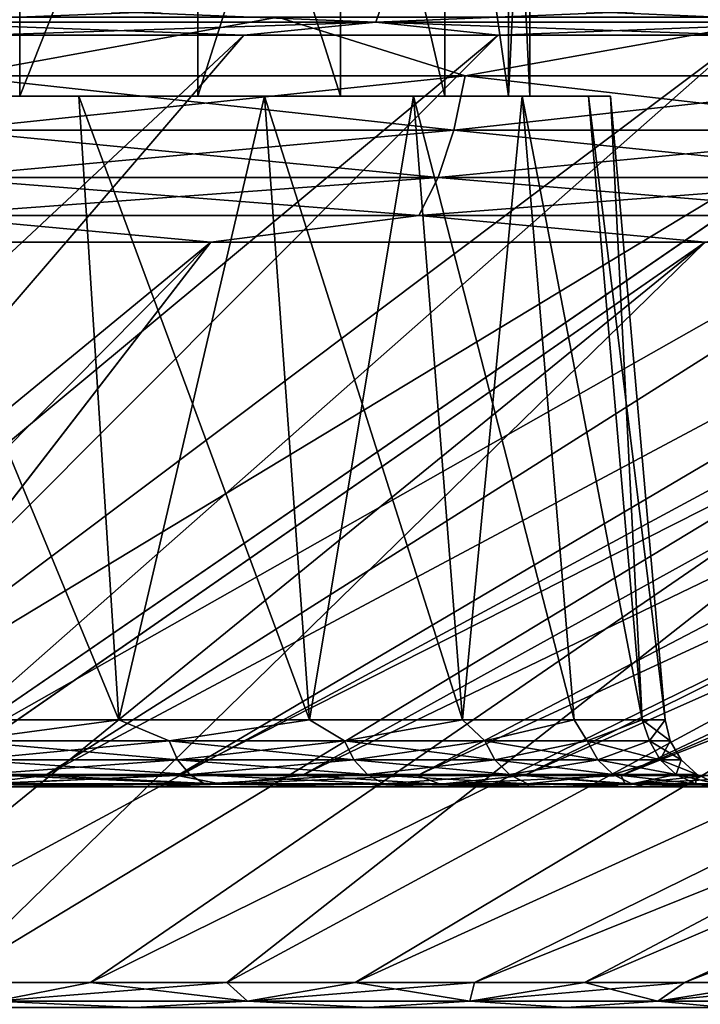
# Model space of a CAD drawing. Header units: metres. Extents: x -109 to 109, y -63 to 140.
# Tile 343 of 480: x -66.97 to -62.34, y 129.32 to 136.02. Entities that reach past the tile are written whole.
import ezdxf

# ---------------------------------------------------------------- set-up
doc = ezdxf.new("R2010")
doc.units = ezdxf.units.M
doc.layers.add('solid_502308_SW0001', color=7, linetype='CONTINUOUS')

msp = doc.modelspace()

# ---------------------------------------------------------------- linework, layer by layer
at = {"layer": 'solid_502308_SW0001'}
for points in [[(-66.970421, 138.558502, 8.842345), (-68.394722, 135.5, 10.163874), (-66.970291, 135.5, 8.842209)], [(-66.970421, 138.558502, -8.842347), (-66.970291, 135.5, -8.842209), (-68.394722, 135.5, -10.163874)], [(-65.758926, 138.558502, 7.323203), (-66.970421, 138.558502, 8.842345), (-66.970291, 135.5, 8.842209)], [(-66.970421, 138.558502, -8.842347), (-65.758926, 138.558502, -7.323204), (-66.970291, 135.5, -8.842209)], [(-65.758926, 138.558502, 7.323203), (-66.970291, 135.5, 8.842209), (-65.758835, 135.5, 7.323061)], [(-65.758926, 138.558502, -7.323204), (-65.758835, 135.5, -7.323061), (-66.970291, 135.5, -8.842209)], [(-65.758926, 138.558502, 7.323203), (-65.758835, 135.5, 7.323061), (-64.787399, 135.5, 5.640444)], [(-64.787369, 138.558502, 5.640415), (-65.758926, 138.558502, 7.323203), (-64.787399, 135.5, 5.640444)], [(-65.758926, 138.558502, -7.323204), (-64.787369, 138.558502, -5.640417), (-65.758835, 135.5, -7.323061)], [(-64.787369, 138.558502, -5.640417), (-64.787399, 135.5, -5.640444), (-65.758835, 135.5, -7.323061)], [(-64.787369, 138.558502, 5.640415), (-64.787399, 135.5, 5.640444), (-64.077583, 135.5, 3.831879)], [(-64.787369, 138.558502, -5.640417), (-64.077583, 135.5, -3.831879), (-64.787399, 135.5, -5.640444)], [(-64.077499, 138.558502, 3.831641), (-64.787369, 138.558502, 5.640415), (-64.077583, 135.5, 3.831879)], [(-64.787369, 138.558502, -5.640417), (-64.077499, 138.558502, -3.831643), (-64.077583, 135.5, -3.831879)], [(-64.077499, 138.558502, 3.831641), (-64.077583, 135.5, 3.831879), (-63.645222, 135.5, 1.937664)], [(-64.077499, 138.558502, -3.831643), (-63.645222, 135.5, -1.937664), (-64.077583, 135.5, -3.831879)], [(-63.645172, 138.558502, 1.937377), (-64.077499, 138.558502, 3.831641), (-63.645222, 135.5, 1.937664)], [(-64.077499, 138.558502, -3.831643), (-63.645172, 138.558502, -1.937378), (-63.645222, 135.5, -1.937664)], [(-63.645172, 138.558502, 1.937377), (-63.645222, 135.5, 1.937664), (-63.5, 135.5)], [(-63.645222, 135.5, -1.937664), (-63.5, 138.558502), (-63.5, 135.5)], [(-63.645172, 138.558502, -1.937378), (-63.5, 138.558502), (-63.645222, 135.5, -1.937664)], [(-63.5, 138.558502), (-63.645172, 138.558502, 1.937377), (-63.5, 135.5)], [(-67.844429, 136.001434, -28.911617), (-64.546524, 136.001434, -27.711277), (-67.812393, 136.134613, -29.018631)], [(-67.844429, 136.001434, 28.911617), (-67.812393, 136.134613, 29.018631), (-64.502281, 136.134613, 27.813847)], [(-64.546524, 136.001434, 27.711277), (-67.844429, 136.001434, 28.911617), (-64.502281, 136.134613, 27.813847)], [(-64.546524, 136.001434, -27.711277), (-64.502281, 136.134613, -27.813847), (-67.812393, 136.134613, -29.018631)], [(-64.546524, 136.001434, -27.711277), (-61.410263, 136.001434, -26.136189), (-64.502281, 136.134613, -27.813847)], [(-64.546524, 136.001434, 27.711277), (-64.502281, 136.134613, 27.813847), (-61.354412, 136.134613, 26.232929)], [(-61.410263, 136.001434, 26.136189), (-64.546524, 136.001434, 27.711277), (-61.354412, 136.134613, 26.232929)], [(-61.410263, 136.001434, -26.136189), (-61.354412, 136.134613, -26.232929), (-64.502281, 136.134613, -27.813847)], [(-67.404633, 135.636414, 30.38064), (-65.213737, 136.037155, 29.759409), (-68.883133, 136.037155, 30.902838)], [(-67.404633, 135.636414, -30.38064), (-68.883133, 136.037155, -30.90284), (-65.213737, 136.037155, -29.759409)], [(-63.939156, 135.636414, 29.11931), (-65.213737, 136.037155, 29.759409), (-67.404633, 135.636414, 30.38064)], [(-67.404633, 135.636414, -30.38064), (-65.213737, 136.037155, -29.759409), (-63.939156, 135.636414, -29.11931)], [(-63.939156, 135.636414, 29.11931), (-61.708935, 136.037155, 28.182024), (-65.213737, 136.037155, 29.759409)], [(-63.939156, 135.636414, -29.11931), (-65.213737, 136.037155, -29.759409), (-61.708935, 136.037155, -28.182024)], [(-60.643543, 135.636414, 27.464191), (-61.708935, 136.037155, 28.182024), (-63.939156, 135.636414, 29.11931)], [(-63.939156, 135.636414, -29.11931), (-61.708935, 136.037155, -28.182024), (-60.643543, 135.636414, -27.464191)], [(-64.546524, 136.001434, 27.711277), (-67.220512, 135.914612, 28.559362), (-67.844429, 136.001434, 28.911617)], [(-67.844429, 136.001434, -28.911617), (-67.220505, 135.914612, -28.559361), (-65.445549, 135.914612, -27.920338)], [(-67.844429, 136.001434, -28.911617), (-65.445549, 135.914612, -27.920338), (-64.546524, 136.001434, -27.711277)], [(-64.546524, 136.001434, 27.711277), (-65.445564, 135.914612, 27.920343), (-67.220512, 135.914612, 28.559362)], [(-64.546524, 136.001434, 27.711277), (-63.714249, 135.914612, 27.171137), (-65.445564, 135.914612, 27.920343)], [(-64.546524, 136.001434, -27.711277), (-65.445549, 135.914612, -27.920338), (-63.714222, 135.914612, -27.171125)], [(-61.410263, 136.001434, 26.136189), (-63.714249, 135.914612, 27.171137), (-64.546524, 136.001434, 27.711277)], [(-64.546524, 136.001434, -27.711277), (-63.714222, 135.914612, -27.171125), (-62.03336, 135.914612, -26.31468)], [(-64.546524, 136.001434, -27.711277), (-62.03336, 135.914612, -26.31468), (-61.410263, 136.001434, -26.136189)], [(-61.410263, 136.001434, 26.136189), (-62.03339, 135.914612, 26.314697), (-63.714249, 135.914612, 27.171137)], [(-65.445564, 135.914612, 27.920343), (-69.773521, 130.878403, 14.728964), (-70.841408, 130.878403, 15.171298)], [(-67.220512, 135.914612, 28.559362), (-65.445564, 135.914612, 27.920343), (-70.841408, 130.878403, 15.171298)], [(-65.445549, 135.914612, -27.920338), (-70.841408, 130.878403, -15.171298), (-69.773521, 130.878403, -14.728964)], [(-65.445549, 135.914612, -27.920338), (-67.220505, 135.914612, -28.559361), (-70.841408, 130.878403, -15.171298)], [(-63.714249, 135.914612, 27.171137), (-68.739899, 130.878403, 14.211572), (-69.773521, 130.878403, 14.728964)], [(-65.445564, 135.914612, 27.920343), (-63.714249, 135.914612, 27.171137), (-69.773521, 130.878403, 14.728964)], [(-63.714222, 135.914612, -27.171125), (-69.773521, 130.878403, -14.728964), (-68.739899, 130.878403, -14.211572)], [(-63.714222, 135.914612, -27.171125), (-65.445549, 135.914612, -27.920338), (-69.773521, 130.878403, -14.728964)], [(-60.409622, 135.914612, 25.354406), (-67.745819, 130.878403, 13.621757), (-68.739899, 130.878403, 14.211572)], [(-62.03339, 135.914612, 26.314697), (-60.409622, 135.914612, 25.354406), (-68.739899, 130.878403, 14.211572)], [(-63.714249, 135.914612, 27.171137), (-62.03339, 135.914612, 26.314697), (-68.739899, 130.878403, 14.211572)], [(-62.03336, 135.914612, -26.31468), (-68.739899, 130.878403, -14.211572), (-67.745819, 130.878403, -13.621757)], [(-62.03336, 135.914612, -26.31468), (-63.714222, 135.914612, -27.171125), (-68.739899, 130.878403, -14.211572)], [(-58.849354, 135.914612, 24.29405), (-66.796349, 130.878403, 12.962526), (-67.745819, 130.878403, 13.621757)], [(-60.409622, 135.914612, 25.354406), (-58.849354, 135.914612, 24.29405), (-67.745819, 130.878403, 13.621757)], [(-58.849342, 135.914612, -24.294041), (-67.745819, 130.878403, -13.621757), (-66.796349, 130.878403, -12.962525)], [(-60.409599, 135.914612, -25.354391), (-62.03336, 135.914612, -26.31468), (-67.745819, 130.878403, -13.621757)], [(-58.849342, 135.914612, -24.294041), (-60.409599, 135.914612, -25.354391), (-67.745819, 130.878403, -13.621757)], [(-57.358746, 135.914612, 23.137815), (-65.896332, 130.878403, 12.237243), (-66.796349, 130.878403, 12.962526)], [(-58.849354, 135.914612, 24.29405), (-57.358746, 135.914612, 23.137815), (-66.796349, 130.878403, 12.962526)], [(-57.358742, 135.914612, -23.137812), (-66.796349, 130.878403, -12.962525), (-65.896332, 130.878403, -12.237242)], [(-57.358742, 135.914612, -23.137812), (-58.849342, 135.914612, -24.294041), (-66.796349, 130.878403, -12.962525)], [(-55.943687, 135.914612, 21.890274), (-65.050354, 130.878403, 11.449605), (-65.896332, 130.878403, 12.237243)], [(-57.358746, 135.914612, 23.137815), (-55.943687, 135.914612, 21.890274), (-65.896332, 130.878403, 12.237243)], [(-55.94368, 135.914612, -21.890266), (-65.896332, 130.878403, -12.237242), (-65.050346, 130.878403, -11.449605)], [(-55.94368, 135.914612, -21.890266), (-57.358742, 135.914612, -23.137812), (-65.896332, 130.878403, -12.237242)], [(-54.609756, 135.914612, 20.556345), (-64.262718, 130.878403, 10.603626), (-65.050354, 130.878403, 11.449605)], [(-55.943687, 135.914612, 21.890274), (-54.609756, 135.914612, 20.556345), (-65.050354, 130.878403, 11.449605)], [(-54.609737, 135.914612, -20.556324), (-65.050346, 130.878403, -11.449605), (-64.262718, 130.878403, -10.603625)], [(-54.609737, 135.914612, -20.556324), (-55.94368, 135.914612, -21.890266), (-65.050346, 130.878403, -11.449605)], [(-53.362206, 135.914612, 19.141279), (-63.537445, 130.878403, 9.703612), (-64.262718, 130.878403, 10.603626)], [(-54.609756, 135.914612, 20.556345), (-53.362206, 135.914612, 19.141279), (-64.262718, 130.878403, 10.603626)], [(-53.362186, 135.914612, -19.141256), (-64.262718, 130.878403, -10.603625), (-63.537445, 130.878403, -9.703612)], [(-53.362186, 135.914612, -19.141256), (-54.609737, 135.914612, -20.556324), (-64.262718, 130.878403, -10.603625)], [(-52.205959, 135.914612, 17.650658), (-62.878223, 130.878403, 8.754151), (-63.537445, 130.878403, 9.703612)], [(-53.362206, 135.914612, 19.141279), (-52.205959, 135.914612, 17.650658), (-63.537445, 130.878403, 9.703612)], [(-52.205952, 135.914612, -17.650644), (-63.537445, 130.878403, -9.703612), (-62.878223, 130.878403, -8.75415)], [(-52.205952, 135.914612, -17.650644), (-53.362186, 135.914612, -19.141256), (-63.537445, 130.878403, -9.703612)], [(-50.185291, 135.914612, 14.466588), (-62.288418, 130.878403, 7.760083), (-62.878223, 130.878403, 8.754151)], [(-51.145592, 135.914612, 16.090372), (-50.185291, 135.914612, 14.466588), (-62.878223, 130.878403, 8.754151)], [(-52.205959, 135.914612, 17.650658), (-51.145592, 135.914612, 16.090372), (-62.878223, 130.878403, 8.754151)], [(-51.145592, 135.914612, -16.090376), (-62.878223, 130.878403, -8.75415), (-62.288418, 130.878403, -7.760082)], [(-51.145592, 135.914612, -16.090376), (-52.205952, 135.914612, -17.650644), (-62.878223, 130.878403, -8.75415)], [(-63.939156, 135.636414, -29.11931), (-64.016907, 135.266769, -28.93907), (-67.46093, 135.266769, -30.192593)], [(-67.404633, 135.636414, -30.38064), (-63.939156, 135.636414, -29.11931), (-67.46093, 135.266769, -30.192593)], [(-67.404633, 135.636414, 30.38064), (-67.46093, 135.266769, 30.192593), (-64.016907, 135.266769, 28.93907)], [(-63.939156, 135.636414, 29.11931), (-67.404633, 135.636414, 30.38064), (-64.016907, 135.266769, 28.93907)], [(-60.643543, 135.636414, -27.464191), (-60.741688, 135.266769, -27.294195), (-64.016907, 135.266769, -28.93907)], [(-63.939156, 135.636414, -29.11931), (-60.643543, 135.636414, -27.464191), (-64.016907, 135.266769, -28.93907)], [(-63.939156, 135.636414, 29.11931), (-64.016907, 135.266769, 28.93907), (-60.741688, 135.266769, 27.294195)], [(-60.643543, 135.636414, 27.464191), (-63.939156, 135.636414, 29.11931), (-60.741688, 135.266769, 27.294195)], [(-66.567055, 135.5, 9.21622), (-66.970291, 135.5, 8.842209), (-68.394722, 135.5, 10.163874)], [(-68.051529, 135.5, 10.59366), (-66.567055, 135.5, 9.21622), (-68.394722, 135.5, 10.163874)], [(-66.567055, 135.5, -9.21622), (-68.394722, 135.5, -10.163874), (-66.970291, 135.5, -8.842209)], [(-66.567055, 135.5, -9.21622), (-68.051529, 135.5, -10.59366), (-68.394722, 135.5, -10.163874)], [(-66.294991, 131.256424, -9.468864), (-68.051529, 135.5, -10.59366), (-66.567055, 135.5, -9.21622)], [(-66.294991, 131.256424, -9.468864), (-67.820236, 131.256424, -10.884083), (-68.051529, 135.5, -10.59366)], [(-66.294991, 131.256424, 9.468863), (-66.567055, 135.5, 9.21622), (-68.051529, 135.5, 10.59366)], [(-67.820229, 131.256424, 10.884083), (-66.294991, 131.256424, 9.468863), (-68.051529, 135.5, 10.59366)], [(-65.304489, 135.5, 7.632999), (-65.758835, 135.5, 7.323061), (-66.970291, 135.5, 8.842209)], [(-66.567055, 135.5, 9.21622), (-65.304489, 135.5, 7.632999), (-66.970291, 135.5, 8.842209)], [(-65.304489, 135.5, -7.632999), (-66.970291, 135.5, -8.842209), (-65.758835, 135.5, -7.323061)], [(-65.304489, 135.5, -7.632999), (-66.567055, 135.5, -9.21622), (-66.970291, 135.5, -8.842209)], [(-66.294991, 131.256424, -9.468864), (-66.567055, 135.5, -9.21622), (-65.304489, 135.5, -7.632999)], [(-64.997711, 131.256424, 7.842127), (-65.304489, 135.5, 7.632999), (-66.567055, 135.5, 9.21622)], [(-66.294991, 131.256424, 9.468863), (-64.997711, 131.256424, 7.842127), (-66.567055, 135.5, 9.21622)], [(-64.997711, 131.256424, -7.842127), (-66.294991, 131.256424, -9.468864), (-65.304489, 135.5, -7.632999)], [(-64.291901, 135.5, 5.879173), (-64.787399, 135.5, 5.640444), (-65.758835, 135.5, 7.323061)], [(-65.304489, 135.5, 7.632999), (-64.291901, 135.5, 5.879173), (-65.758835, 135.5, 7.323061)], [(-64.291901, 135.5, -5.879173), (-65.758835, 135.5, -7.323061), (-64.787399, 135.5, -5.640444)], [(-64.291901, 135.5, -5.879173), (-65.304489, 135.5, -7.632999), (-65.758835, 135.5, -7.323061)], [(-64.997711, 131.256424, -7.842127), (-65.304489, 135.5, -7.632999), (-64.291901, 135.5, -5.879173)], [(-63.957375, 131.256424, 6.04021), (-64.291901, 135.5, 5.879173), (-65.304489, 135.5, 7.632999)], [(-64.997711, 131.256424, 7.842127), (-63.957375, 131.256424, 6.04021), (-65.304489, 135.5, 7.632999)], [(-63.957375, 131.256424, -6.04021), (-64.997711, 131.256424, -7.842127), (-64.291901, 135.5, -5.879173)], [(-63.551991, 135.5, 3.993937), (-64.077583, 135.5, 3.831879), (-64.787399, 135.5, 5.640444)], [(-64.291901, 135.5, 5.879173), (-63.551991, 135.5, 3.993937), (-64.787399, 135.5, 5.640444)], [(-63.551991, 135.5, -3.993937), (-64.787399, 135.5, -5.640444), (-64.077583, 135.5, -3.831879)], [(-63.551991, 135.5, -3.993937), (-64.291901, 135.5, -5.879173), (-64.787399, 135.5, -5.640444)], [(-63.957375, 131.256424, -6.04021), (-64.291901, 135.5, -5.879173), (-63.551991, 135.5, -3.993937)], [(-63.197216, 131.256424, 4.103364), (-63.551991, 135.5, 3.993937), (-64.291901, 135.5, 5.879173)], [(-63.957375, 131.256424, 6.04021), (-63.197216, 131.256424, 4.103364), (-64.291901, 135.5, 5.879173)], [(-63.101337, 135.5, 2.019494), (-63.645222, 135.5, 1.937664), (-64.077583, 135.5, 3.831879)], [(-63.551991, 135.5, 3.993937), (-63.101337, 135.5, 2.019494), (-64.077583, 135.5, 3.831879)], [(-63.101337, 135.5, -2.019494), (-64.077583, 135.5, -3.831879), (-63.645222, 135.5, -1.937664)], [(-63.101337, 135.5, -2.019494), (-63.551991, 135.5, -3.993937), (-64.077583, 135.5, -3.831879)], [(-63.197216, 131.256424, -4.103364), (-63.957375, 131.256424, -6.04021), (-63.551991, 135.5, -3.993937)], [(-62.950001, 135.5), (-63.5, 135.5), (-63.645222, 135.5, 1.937664)], [(-63.101337, 135.5, -2.019494), (-63.645222, 135.5, -1.937664), (-63.5, 135.5)], [(-63.101337, 135.5, 2.019494), (-62.950001, 135.5), (-63.645222, 135.5, 1.937664)], [(-62.734222, 131.256424, -2.074856), (-63.551991, 135.5, -3.993937), (-63.101337, 135.5, -2.019494)], [(-62.734222, 131.256424, -2.074856), (-63.197216, 131.256424, -4.103364), (-63.551991, 135.5, -3.993937)], [(-62.734222, 131.256424, 2.074856), (-63.101337, 135.5, 2.019494), (-63.551991, 135.5, 3.993937)], [(-63.197216, 131.256424, 4.103364), (-62.734222, 131.256424, 2.074856), (-63.551991, 135.5, 3.993937)], [(-62.950001, 135.5), (-63.101337, 135.5, -2.019494), (-63.5, 135.5)], [(-62.734222, 131.256424, -2.074856), (-63.101337, 135.5, -2.019494), (-62.950001, 135.5)], [(-62.578735, 131.256424), (-62.950001, 135.5), (-63.101337, 135.5, 2.019494)], [(-62.734222, 131.256424, 2.074856), (-62.578735, 131.256424), (-63.101337, 135.5, 2.019494)], [(-62.734222, 131.256424, -2.074856), (-62.950001, 135.5), (-62.578735, 131.256424)], [(-64.016907, 135.266769, -28.93907), (-64.123421, 134.94606, -28.692137), (-67.538063, 134.94606, -29.934965)], [(-67.46093, 135.266769, -30.192593), (-64.016907, 135.266769, -28.93907), (-67.538063, 134.94606, -29.934965)], [(-67.46093, 135.266769, 30.192593), (-67.538063, 134.94606, 29.934965), (-64.123421, 134.94606, 28.692137)], [(-64.016907, 135.266769, 28.93907), (-67.46093, 135.266769, 30.192593), (-64.123421, 134.94606, 28.692137)], [(-60.741688, 135.266769, -27.294195), (-60.876152, 134.94606, -27.061298), (-64.123421, 134.94606, -28.692137)], [(-64.016907, 135.266769, -28.93907), (-60.741688, 135.266769, -27.294195), (-64.123421, 134.94606, -28.692137)], [(-64.016907, 135.266769, 28.93907), (-64.123421, 134.94606, 28.692137), (-60.876152, 134.94606, 27.061298)], [(-60.741688, 135.266769, 27.294195), (-64.016907, 135.266769, 28.93907), (-60.876152, 134.94606, 27.061298)], [(-64.123421, 134.94606, -28.692137), (-64.254036, 134.688354, -28.389328), (-67.632645, 134.688354, -29.61904)], [(-67.538063, 134.94606, -29.934965), (-64.123421, 134.94606, -28.692137), (-67.632645, 134.688354, -29.61904)], [(-67.538063, 134.94606, 29.934965), (-67.632645, 134.688354, 29.61904), (-64.254036, 134.688354, 28.389328)], [(-64.123421, 134.94606, 28.692137), (-67.538063, 134.94606, 29.934965), (-64.254036, 134.688354, 28.389328)], [(-60.876152, 134.94606, -27.061298), (-61.041042, 134.688354, -26.775702), (-64.254036, 134.688354, -28.389328)], [(-64.123421, 134.94606, -28.692137), (-60.876152, 134.94606, -27.061298), (-64.254036, 134.688354, -28.389328)], [(-64.123421, 134.94606, 28.692137), (-64.254036, 134.688354, 28.389328), (-61.041042, 134.688354, 26.775702)], [(-60.876152, 134.94606, 27.061298), (-64.123421, 134.94606, 28.692137), (-61.041042, 134.688354, 26.775702)], [(-67.632645, 134.688354, -29.61904), (-65.669609, 134.505066, -28.557373), (-69.190796, 134.505066, -29.654619)], [(-67.632645, 134.688354, 29.61904), (-69.190781, 134.505066, 29.654615), (-65.669586, 134.505066, 28.557365)], [(-64.254036, 134.688354, 28.389328), (-67.632645, 134.688354, 29.61904), (-65.669586, 134.505066, 28.557365)], [(-67.632645, 134.688354, -29.61904), (-64.254036, 134.688354, -28.389328), (-65.669609, 134.505066, -28.557373)], [(-64.254036, 134.688354, -28.389328), (-62.306362, 134.505066, -27.043697), (-65.669609, 134.505066, -28.557373)], [(-64.254036, 134.688354, 28.389328), (-65.669586, 134.505066, 28.557365), (-62.306347, 134.505066, 27.04369)], [(-61.041042, 134.688354, 26.775702), (-64.254036, 134.688354, 28.389328), (-62.306347, 134.505066, 27.04369)], [(-64.254036, 134.688354, -28.389328), (-61.041042, 134.688354, -26.775702), (-62.306362, 134.505066, -27.043697)], [(-65.669609, 134.505066, -28.557373), (-70.662125, 129.468857, -15.651983), (-71.793602, 129.468857, -16.028572)], [(-69.190796, 134.505066, -29.654619), (-65.669609, 134.505066, -28.557373), (-71.793602, 129.468857, -16.028572)], [(-65.669609, 134.505066, -28.557373), (-69.560402, 129.468857, -15.195636), (-70.662125, 129.468857, -15.651983)], [(-65.669586, 134.505066, 28.557365), (-70.662117, 129.468857, 15.651979), (-69.560394, 129.468857, 15.195631)], [(-65.669586, 134.505066, 28.557365), (-69.190781, 134.505066, 29.654615), (-70.662117, 129.468857, 15.651979)], [(-62.306362, 134.505066, -27.043697), (-68.494041, 129.468857, -14.661854), (-69.560402, 129.468857, -15.195636)], [(-65.669609, 134.505066, -28.557373), (-62.306362, 134.505066, -27.043697), (-69.560402, 129.468857, -15.195636)], [(-62.306347, 134.505066, 27.04369), (-69.560394, 129.468857, 15.195631), (-68.494034, 129.468857, 14.66185)], [(-62.306347, 134.505066, 27.04369), (-65.669586, 134.505066, 28.557365), (-69.560394, 129.468857, 15.195631)], [(-59.150082, 134.505066, -25.135658), (-67.468475, 129.468857, -14.053359), (-68.494041, 129.468857, -14.661854)], [(-62.306362, 134.505066, -27.043697), (-59.150082, 134.505066, -25.135658), (-68.494041, 129.468857, -14.661854)], [(-62.306347, 134.505066, 27.04369), (-68.494034, 129.468857, 14.66185), (-67.468468, 129.468857, 14.053354)], [(-59.150082, 134.505066, -25.135658), (-66.48893, 129.468857, -13.373252), (-67.468475, 129.468857, -14.053359)], [(-59.150066, 134.505066, 25.135649), (-67.468468, 129.468857, 14.053354), (-66.488922, 129.468857, 13.373246)], [(-59.150066, 134.505066, 25.135649), (-62.306347, 134.505066, 27.04369), (-67.468468, 129.468857, 14.053354)], [(-56.246815, 134.505066, -22.86109), (-65.560402, 129.468857, -12.624998), (-66.48893, 129.468857, -13.373252)], [(-59.150082, 134.505066, -25.135658), (-56.246815, 134.505066, -22.86109), (-66.48893, 129.468857, -13.373252)], [(-59.150066, 134.505066, 25.135649), (-66.488922, 129.468857, 13.373246), (-65.560394, 129.468857, 12.624991)], [(-56.246815, 134.505066, -22.86109), (-64.687622, 129.468857, -11.812411), (-65.560402, 129.468857, -12.624998)], [(-56.246799, 134.505066, 22.861076), (-65.560394, 129.468857, 12.624991), (-64.687614, 129.468857, 11.812405)], [(-56.246799, 134.505066, 22.861076), (-59.150066, 134.505066, 25.135649), (-65.560394, 129.468857, 12.624991)], [(-53.638878, 134.505066, -20.253149), (-63.875034, 129.468857, -10.939633), (-64.687622, 129.468857, -11.812411)], [(-56.246815, 134.505066, -22.86109), (-53.638878, 134.505066, -20.253149), (-64.687622, 129.468857, -11.812411)], [(-53.638866, 134.505066, 20.253138), (-64.687614, 129.468857, 11.812405), (-63.875027, 129.468857, 10.939626)], [(-53.638866, 134.505066, 20.253138), (-56.246799, 134.505066, 22.861076), (-64.687614, 129.468857, 11.812405)], [(-51.364307, 134.505066, -17.349871), (-63.126781, 129.468857, -10.011109), (-63.875034, 129.468857, -10.939633)], [(-53.638878, 134.505066, -20.253149), (-51.364307, 134.505066, -17.349871), (-63.875034, 129.468857, -10.939633)], [(-53.638866, 134.505066, 20.253138), (-63.875027, 129.468857, 10.939626), (-63.126774, 129.468857, 10.011101)], [(-51.364307, 134.505066, -17.349871), (-62.446671, 129.468857, -9.031569), (-63.126781, 129.468857, -10.011109)], [(-51.3643, 134.505066, 17.349855), (-63.126774, 129.468857, 10.011101), (-62.446663, 129.468857, 9.031561)], [(-51.3643, 134.505066, 17.349855), (-53.638866, 134.505066, 20.253138), (-63.126774, 129.468857, 10.011101)], [(-49.45628, 134.505066, -14.193598), (-61.838169, 129.468857, -8.006003), (-62.446671, 129.468857, -9.031569)], [(-51.364307, 134.505066, -17.349871), (-49.45628, 134.505066, -14.193598), (-62.446671, 129.468857, -9.031569)], [(-51.3643, 134.505066, 17.349855), (-62.446663, 129.468857, 9.031561), (-61.838165, 129.468857, 8.005997)], [(-67.360916, 131.112701, -10.547068), (-67.820236, 131.256424, -10.884083), (-66.294991, 131.256424, -9.468864)], [(-67.360916, 131.112701, 10.547068), (-66.294991, 131.256424, 9.468863), (-67.820229, 131.256424, 10.884083)], [(-65.952934, 131.112701, 9.139086), (-66.294991, 131.256424, 9.468863), (-67.360916, 131.112701, 10.547068)], [(-67.360916, 131.112701, -10.547068), (-66.294991, 131.256424, -9.468864), (-65.952934, 131.112701, -9.139086)], [(-65.952934, 131.112701, 9.139086), (-64.997711, 131.256424, 7.842127), (-66.294991, 131.256424, 9.468863)], [(-65.952934, 131.112701, -9.139086), (-66.294991, 131.256424, -9.468864), (-64.997711, 131.256424, -7.842127)], [(-64.759659, 131.112701, 7.545059), (-64.997711, 131.256424, 7.842127), (-65.952934, 131.112701, 9.139086)], [(-65.952934, 131.112701, -9.139086), (-64.997711, 131.256424, -7.842127), (-64.759659, 131.112701, -7.545059)], [(-64.759659, 131.112701, 7.545059), (-63.957375, 131.256424, 6.04021), (-64.997711, 131.256424, 7.842127)], [(-64.759659, 131.112701, -7.545059), (-64.997711, 131.256424, -7.842127), (-63.957375, 131.256424, -6.04021)], [(-63.805386, 131.112701, 5.797437), (-63.957375, 131.256424, 6.04021), (-64.759659, 131.112701, 7.545059)], [(-64.759659, 131.112701, -7.545059), (-63.957375, 131.256424, -6.04021), (-63.805386, 131.112701, -5.797437)], [(-63.805386, 131.112701, 5.797437), (-63.197216, 131.256424, 4.103364), (-63.957375, 131.256424, 6.04021)], [(-63.805386, 131.112701, -5.797437), (-63.957375, 131.256424, -6.04021), (-63.197216, 131.256424, -4.103364)], [(-63.109535, 131.112701, 3.931795), (-63.197216, 131.256424, 4.103364), (-63.805386, 131.112701, 5.797437)], [(-63.805386, 131.112701, -5.797437), (-63.197216, 131.256424, -4.103364), (-63.109535, 131.112701, -3.931795)], [(-63.109535, 131.112701, 3.931795), (-62.734222, 131.256424, 2.074856), (-63.197216, 131.256424, 4.103364)], [(-63.109535, 131.112701, -3.931795), (-63.197216, 131.256424, -4.103364), (-62.734222, 131.256424, -2.074856)], [(-62.686279, 131.112701, 1.986113), (-62.734222, 131.256424, 2.074856), (-63.109535, 131.112701, 3.931795)], [(-63.109535, 131.112701, -3.931795), (-62.734222, 131.256424, -2.074856), (-62.686279, 131.112701, -1.986113)], [(-62.544231, 131.112701), (-62.578735, 131.256424), (-62.734222, 131.256424, 2.074856)], [(-62.686279, 131.112701, -1.986113), (-62.734222, 131.256424, -2.074856), (-62.578735, 131.256424)], [(-62.686279, 131.112701, 1.986113), (-62.544231, 131.112701), (-62.734222, 131.256424, 2.074856)], [(-62.686279, 131.112701, -1.986113), (-62.578735, 131.256424), (-62.544231, 131.112701)], [(-67.360916, 131.112701, -10.547068), (-65.952934, 131.112701, -9.139086), (-67.311729, 130.985229, -10.603833)], [(-67.360916, 131.112701, 10.547068), (-67.311729, 130.985229, 10.603833), (-65.896164, 130.985229, 9.188274)], [(-65.952934, 131.112701, 9.139086), (-67.360916, 131.112701, 10.547068), (-65.896164, 130.985229, 9.188274)], [(-65.952934, 131.112701, -9.139086), (-65.896164, 130.985229, -9.188274), (-67.311729, 130.985229, -10.603833)], [(-65.952934, 131.112701, -9.139086), (-64.759659, 131.112701, -7.545059), (-65.896164, 130.985229, -9.188274)], [(-65.952934, 131.112701, 9.139086), (-65.896164, 130.985229, 9.188274), (-64.696472, 130.985229, 7.585668)], [(-64.759659, 131.112701, 7.545059), (-65.952934, 131.112701, 9.139086), (-64.696472, 130.985229, 7.585668)], [(-64.759659, 131.112701, -7.545059), (-64.696472, 130.985229, -7.585668), (-65.896164, 130.985229, -9.188274)], [(-64.759659, 131.112701, -7.545059), (-63.805386, 131.112701, -5.797437), (-64.696472, 130.985229, -7.585668)], [(-64.759659, 131.112701, 7.545059), (-64.696472, 130.985229, 7.585668), (-63.737061, 130.985229, 5.82864)], [(-63.805386, 131.112701, 5.797437), (-64.759659, 131.112701, 7.545059), (-63.737061, 130.985229, 5.82864)], [(-63.805386, 131.112701, -5.797437), (-63.737061, 130.985229, -5.82864), (-64.696472, 130.985229, -7.585668)], [(-63.805386, 131.112701, -5.797437), (-63.109535, 131.112701, -3.931795), (-63.737061, 130.985229, -5.82864)], [(-63.805386, 131.112701, 5.797437), (-63.737061, 130.985229, 5.82864), (-63.037468, 130.985229, 3.952956)], [(-63.109535, 131.112701, 3.931795), (-63.805386, 131.112701, 5.797437), (-63.037468, 130.985229, 3.952956)], [(-63.109535, 131.112701, -3.931795), (-63.037468, 130.985229, -3.952956), (-63.737061, 130.985229, -5.82864)], [(-63.109535, 131.112701, -3.931795), (-62.686279, 131.112701, -1.986113), (-63.037468, 130.985229, -3.952956)], [(-63.109535, 131.112701, 3.931795), (-63.037468, 130.985229, 3.952956), (-62.611931, 130.985229, 1.996803)], [(-62.686279, 131.112701, 1.986113), (-63.109535, 131.112701, 3.931795), (-62.611931, 130.985229, 1.996803)], [(-62.686279, 131.112701, -1.986113), (-62.611931, 130.985229, -1.996803), (-63.037468, 130.985229, -3.952956)], [(-62.686279, 131.112701, 1.986113), (-62.469116, 130.985229), (-62.544231, 131.112701)], [(-62.686279, 131.112701, 1.986113), (-62.611931, 130.985229, 1.996803), (-62.469116, 130.985229)], [(-62.686279, 131.112701, -1.986113), (-62.544231, 131.112701), (-62.611931, 130.985229, -1.996803)], [(-62.544231, 131.112701), (-62.469116, 130.985229), (-62.611931, 130.985229, -1.996803)], [(-67.311729, 130.985229, -10.603833), (-65.896164, 130.985229, -9.188274), (-67.240265, 130.885315, -10.686308)], [(-67.311729, 130.985229, 10.603833), (-67.240265, 130.885315, 10.686308), (-65.81369, 130.885315, 9.259739)], [(-65.896164, 130.985229, 9.188274), (-67.311729, 130.985229, 10.603833), (-65.81369, 130.885315, 9.259739)], [(-65.896164, 130.985229, -9.188274), (-65.81369, 130.885315, -9.259739), (-67.240265, 130.885315, -10.686308)], [(-65.896164, 130.985229, -9.188274), (-64.696472, 130.985229, -7.585668), (-65.81369, 130.885315, -9.259739)], [(-65.896164, 130.985229, 9.188274), (-65.81369, 130.885315, 9.259739), (-64.604668, 130.885315, 7.644668)], [(-64.696472, 130.985229, 7.585668), (-65.896164, 130.985229, 9.188274), (-64.604668, 130.885315, 7.644668)], [(-64.696472, 130.985229, -7.585668), (-64.604668, 130.885315, -7.644668), (-65.81369, 130.885315, -9.259739)], [(-64.696472, 130.985229, -7.585668), (-63.737061, 130.985229, -5.82864), (-64.604668, 130.885315, -7.644668)], [(-64.696472, 130.985229, 7.585668), (-64.604668, 130.885315, 7.644668), (-63.637794, 130.885315, 5.873973)], [(-63.737061, 130.985229, 5.82864), (-64.696472, 130.985229, 7.585668), (-63.637794, 130.885315, 5.873973)], [(-63.737061, 130.985229, -5.82864), (-63.637794, 130.885315, -5.873973), (-64.604668, 130.885315, -7.644668)], [(-63.737061, 130.985229, -5.82864), (-63.037468, 130.985229, -3.952956), (-63.637794, 130.885315, -5.873973)], [(-63.737061, 130.985229, 5.82864), (-63.637794, 130.885315, 5.873973), (-62.932758, 130.885315, 3.983702)], [(-63.037468, 130.985229, 3.952956), (-63.737061, 130.985229, 5.82864), (-62.932758, 130.885315, 3.983702)], [(-63.037468, 130.985229, -3.952956), (-62.932758, 130.885315, -3.983702), (-63.637794, 130.885315, -5.873973)], [(-63.037468, 130.985229, -3.952956), (-62.611931, 130.985229, -1.996803), (-62.932758, 130.885315, -3.983702)], [(-63.037468, 130.985229, 3.952956), (-62.932758, 130.885315, 3.983702), (-62.503914, 130.885315, 2.012333)], [(-62.611931, 130.985229, 1.996803), (-63.037468, 130.985229, 3.952956), (-62.503914, 130.885315, 2.012333)], [(-62.611931, 130.985229, -1.996803), (-62.503914, 130.885315, -2.012333), (-62.932758, 130.885315, -3.983702)], [(-62.611931, 130.985229, 1.996803), (-62.359989, 130.885315), (-62.469116, 130.985229)], [(-62.611931, 130.985229, 1.996803), (-62.503914, 130.885315, 2.012333), (-62.359989, 130.885315)], [(-62.611931, 130.985229, -1.996803), (-62.469116, 130.985229), (-62.503914, 130.885315, -2.012333)], [(-62.469116, 130.985229), (-62.359989, 130.885315), (-62.503914, 130.885315, -2.012333)], [(-67.240265, 130.885315, -10.686308), (-65.81369, 130.885315, -9.259739), (-67.152779, 130.821716, -10.787269)], [(-67.240265, 130.885315, 10.686308), (-67.152779, 130.821716, 10.787269), (-65.71273, 130.821716, 9.347221)], [(-65.81369, 130.885315, 9.259739), (-67.240265, 130.885315, 10.686308), (-65.71273, 130.821716, 9.347221)], [(-65.81369, 130.885315, -9.259739), (-65.71273, 130.821716, -9.347221), (-67.152779, 130.821716, -10.787269)], [(-65.81369, 130.885315, -9.259739), (-64.604668, 130.885315, -7.644668), (-65.71273, 130.821716, -9.347221)], [(-65.81369, 130.885315, 9.259739), (-65.71273, 130.821716, 9.347221), (-64.492279, 130.821716, 7.716892)], [(-64.604668, 130.885315, 7.644668), (-65.81369, 130.885315, 9.259739), (-64.492279, 130.821716, 7.716892)], [(-64.604668, 130.885315, -7.644668), (-64.492279, 130.821716, -7.716892), (-65.71273, 130.821716, -9.347221)], [(-64.604668, 130.885315, -7.644668), (-63.637794, 130.885315, -5.873973), (-64.492279, 130.821716, -7.716892)], [(-64.604668, 130.885315, 7.644668), (-64.492279, 130.821716, 7.716892), (-63.516273, 130.821716, 5.929469)], [(-63.637794, 130.885315, 5.873973), (-64.604668, 130.885315, 7.644668), (-63.516273, 130.821716, 5.929469)], [(-63.637794, 130.885315, -5.873973), (-63.516273, 130.821716, -5.929469), (-64.492279, 130.821716, -7.716892)], [(-63.637794, 130.885315, -5.873973), (-62.932758, 130.885315, -3.983702), (-63.516273, 130.821716, -5.929469)], [(-63.637794, 130.885315, 5.873973), (-63.516273, 130.821716, 5.929469), (-62.804581, 130.821716, 4.021338)], [(-62.932758, 130.885315, 3.983702), (-63.637794, 130.885315, 5.873973), (-62.804581, 130.821716, 4.021338)], [(-62.932758, 130.885315, -3.983702), (-62.804581, 130.821716, -4.021338), (-63.516273, 130.821716, -5.929469)], [(-62.932758, 130.885315, -3.983702), (-62.503914, 130.885315, -2.012333), (-62.804581, 130.821716, -4.021338)], [(-62.932758, 130.885315, 3.983702), (-62.804581, 130.821716, 4.021338), (-62.371681, 130.821716, 2.031345)], [(-62.503914, 130.885315, 2.012333), (-62.932758, 130.885315, 3.983702), (-62.371681, 130.821716, 2.031345)], [(-62.503914, 130.885315, -2.012333), (-62.371681, 130.821716, -2.031345), (-62.804581, 130.821716, -4.021338)], [(-62.503914, 130.885315, 2.012333), (-62.226398, 130.821716), (-62.359989, 130.885315)], [(-62.503914, 130.885315, 2.012333), (-62.371681, 130.821716, 2.031345), (-62.226398, 130.821716)], [(-62.503914, 130.885315, -2.012333), (-62.359989, 130.885315), (-62.371681, 130.821716, -2.031345)], [(-62.359989, 130.885315), (-62.226398, 130.821716), (-62.371681, 130.821716, -2.031345)], [(-67.28849, 130.819748, 13.049734), (-66.19162, 130.800003, 11.904785), (-67.990097, 130.800003, 13.250206)], [(-67.28849, 130.819748, -13.049734), (-67.990089, 130.800003, -13.250199), (-66.191612, 130.800003, -11.904778)], [(-67.28849, 130.819748, 13.049734), (-67.745819, 130.878403, 13.621757), (-66.796349, 130.878403, 12.962526)], [(-67.28849, 130.819748, -13.049734), (-66.796349, 130.878403, -12.962525), (-67.745819, 130.878403, -13.621757)], [(-67.152779, 130.821716, -10.787269), (-65.92527, 130.800003, -9.802692), (-67.505272, 130.800003, -11.269997)], [(-67.152779, 130.821716, 10.787269), (-67.505257, 130.800003, 11.269982), (-65.925247, 130.800003, 9.802674)], [(-67.28849, 130.819748, 13.049734), (-66.796349, 130.878403, 12.962526), (-65.896332, 130.878403, 12.237243)], [(-65.597351, 130.819748, 11.673887), (-67.28849, 130.819748, 13.049734), (-65.896332, 130.878403, 12.237243)], [(-67.28849, 130.819748, -13.049734), (-65.597351, 130.819748, -11.673887), (-66.796349, 130.878403, -12.962525)], [(-67.28849, 130.819748, -13.049734), (-66.191612, 130.800003, -11.904778), (-65.597351, 130.819748, -11.673887)], [(-65.597351, 130.819748, 11.673887), (-66.19162, 130.800003, 11.904785), (-67.28849, 130.819748, 13.049734)], [(-65.71273, 130.821716, 9.347221), (-67.152779, 130.821716, 10.787269), (-65.925247, 130.800003, 9.802674)], [(-67.152779, 130.821716, -10.787269), (-65.71273, 130.821716, -9.347221), (-65.92527, 130.800003, -9.802692)], [(-65.597351, 130.819748, -11.673887), (-65.896332, 130.878403, -12.237242), (-66.796349, 130.878403, -12.962525)], [(-65.597351, 130.819748, 11.673887), (-64.602409, 130.800003, 10.316683), (-66.19162, 130.800003, 11.904785)], [(-65.597351, 130.819748, -11.673887), (-66.191612, 130.800003, -11.904778), (-64.602402, 130.800003, -10.316675)], [(-65.71273, 130.821716, -9.347221), (-64.581589, 130.800003, -8.115967), (-65.92527, 130.800003, -9.802692)], [(-65.71273, 130.821716, 9.347221), (-65.925247, 130.800003, 9.802674), (-64.581573, 130.800003, 8.115948)], [(-65.597351, 130.819748, 11.673887), (-65.896332, 130.878403, 12.237243), (-65.050354, 130.878403, 11.449605)], [(-65.597351, 130.819748, -11.673887), (-65.050346, 130.878403, -11.449605), (-65.896332, 130.878403, -12.237242)], [(-64.492279, 130.821716, 7.716892), (-65.71273, 130.821716, 9.347221), (-64.581573, 130.800003, 8.115948)], [(-65.71273, 130.821716, -9.347221), (-64.492279, 130.821716, -7.716892), (-64.581589, 130.800003, -8.115967)], [(-65.597351, 130.819748, 11.673887), (-65.050354, 130.878403, 11.449605), (-64.262718, 130.878403, 10.603626)], [(-64.109306, 130.819748, 10.080579), (-65.597351, 130.819748, 11.673887), (-64.262718, 130.878403, 10.603626)], [(-65.597351, 130.819748, -11.673887), (-64.109306, 130.819748, -10.080579), (-65.050346, 130.878403, -11.449605)], [(-65.597351, 130.819748, -11.673887), (-64.602402, 130.800003, -10.316675), (-64.109306, 130.819748, -10.080579)], [(-64.109306, 130.819748, 10.080579), (-64.602409, 130.800003, 10.316683), (-65.597351, 130.819748, 11.673887)], [(-64.109306, 130.819748, -10.080579), (-64.262718, 130.878403, -10.603625), (-65.050346, 130.878403, -11.449605)], [(-64.109306, 130.819748, 10.080579), (-63.255119, 130.800003, 8.518188), (-64.602409, 130.800003, 10.316683)], [(-64.109306, 130.819748, -10.080579), (-64.602402, 130.800003, -10.316675), (-63.255116, 130.800003, -8.518182)], [(-64.492279, 130.821716, -7.716892), (-63.504726, 130.800003, -6.248256), (-64.581589, 130.800003, -8.115967)], [(-64.492279, 130.821716, 7.716892), (-64.581573, 130.800003, 8.115948), (-63.504719, 130.800003, 6.248238)], [(-63.516273, 130.821716, 5.929469), (-64.492279, 130.821716, 7.716892), (-63.504719, 130.800003, 6.248238)], [(-64.492279, 130.821716, -7.716892), (-63.516273, 130.821716, -5.929469), (-63.504726, 130.800003, -6.248256)], [(-64.109306, 130.819748, 10.080579), (-64.262718, 130.878403, 10.603626), (-63.537445, 130.878403, 9.703612)], [(-64.109306, 130.819748, -10.080579), (-63.537445, 130.878403, -9.703612), (-64.262718, 130.878403, -10.603625)], [(-64.109306, 130.819748, 10.080579), (-63.537445, 130.878403, 9.703612), (-62.878223, 130.878403, 8.754151)], [(-62.852074, 130.819748, 8.299488), (-64.109306, 130.819748, 10.080579), (-62.878223, 130.878403, 8.754151)], [(-64.109306, 130.819748, -10.080579), (-62.852074, 130.819748, -8.299488), (-63.537445, 130.878403, -9.703612)], [(-64.109306, 130.819748, -10.080579), (-63.255116, 130.800003, -8.518182), (-62.852074, 130.819748, -8.299488)], [(-62.852074, 130.819748, 8.299488), (-63.255119, 130.800003, 8.518188), (-64.109306, 130.819748, 10.080579)], [(-62.852074, 130.819748, -8.299488), (-62.878223, 130.878403, -8.75415), (-63.537445, 130.878403, -9.703612)], [(-63.516273, 130.821716, 5.929469), (-63.504719, 130.800003, 6.248238), (-62.71833, 130.800003, 4.240632)], [(-62.804581, 130.821716, 4.021338), (-63.516273, 130.821716, 5.929469), (-62.71833, 130.800003, 4.240632)], [(-63.516273, 130.821716, -5.929469), (-62.718338, 130.800003, -4.240663), (-63.504726, 130.800003, -6.248256)], [(-63.516273, 130.821716, -5.929469), (-62.804581, 130.821716, -4.021338), (-62.718338, 130.800003, -4.240663)], [(-62.852074, 130.819748, 8.299488), (-62.177341, 130.800003, 6.545811), (-63.255119, 130.800003, 8.518188)], [(-62.852074, 130.819748, -8.299488), (-63.255116, 130.800003, -8.518182), (-62.177338, 130.800003, -6.545806)], [(-62.852074, 130.819748, 8.299488), (-62.878223, 130.878403, 8.754151), (-62.288418, 130.878403, 7.760083)], [(-62.852074, 130.819748, -8.299488), (-62.288418, 130.878403, -7.760082), (-62.878223, 130.878403, -8.75415)], [(-62.852074, 130.819748, 8.299488), (-62.288418, 130.878403, 7.760083), (-61.77103, 130.878403, 6.726471)], [(-61.849075, 130.819748, 6.363794), (-62.852074, 130.819748, 8.299488), (-61.77103, 130.878403, 6.726471)], [(-62.852074, 130.819748, -8.299488), (-61.849075, 130.819748, -6.363794), (-62.288418, 130.878403, -7.760082)], [(-62.852074, 130.819748, -8.299488), (-62.177338, 130.800003, -6.545806), (-61.849075, 130.819748, -6.363794)], [(-61.849075, 130.819748, 6.363794), (-62.177341, 130.800003, 6.545811), (-62.852074, 130.819748, 8.299488)], [(-62.804581, 130.821716, 4.021338), (-62.71833, 130.800003, 4.240632), (-62.239975, 130.800003, 2.137722)], [(-62.371681, 130.821716, 2.031345), (-62.804581, 130.821716, 4.021338), (-62.239975, 130.800003, 2.137722)], [(-62.804581, 130.821716, -4.021338), (-62.239983, 130.800003, -2.137766), (-62.718338, 130.800003, -4.240663)], [(-62.804581, 130.821716, -4.021338), (-62.371681, 130.821716, -2.031345), (-62.239983, 130.800003, -2.137766)], [(-62.371681, 130.821716, 2.031345), (-62.239975, 130.800003, 2.137722), (-62.080639, 130.800003)], [(-62.371681, 130.821716, 2.031345), (-62.080639, 130.800003), (-62.226398, 130.821716)], [(-62.371681, 130.821716, -2.031345), (-62.226398, 130.821716), (-62.239983, 130.800003, -2.137766)], [(-69.286629, 130.800003, -12.485403), (-66.191612, 130.800003, -11.904778), (-67.990089, 130.800003, -13.250199)], [(-69.286629, 130.800003, -12.485403), (-67.505272, 130.800003, -11.269997), (-66.191612, 130.800003, -11.904778)], [(-69.286606, 130.800003, 12.485391), (-67.990097, 130.800003, 13.250206), (-66.19162, 130.800003, 11.904785)], [(-67.505257, 130.800003, 11.269982), (-69.286606, 130.800003, 12.485391), (-66.19162, 130.800003, 11.904785)], [(-67.505272, 130.800003, -11.269997), (-64.602402, 130.800003, -10.316675), (-66.191612, 130.800003, -11.904778)], [(-67.505272, 130.800003, -11.269997), (-65.92527, 130.800003, -9.802692), (-64.602402, 130.800003, -10.316675)], [(-67.505257, 130.800003, 11.269982), (-66.19162, 130.800003, 11.904785), (-64.602409, 130.800003, 10.316683)], [(-65.925247, 130.800003, 9.802674), (-67.505257, 130.800003, 11.269982), (-64.602409, 130.800003, 10.316683)], [(-65.92527, 130.800003, -9.802692), (-63.255116, 130.800003, -8.518182), (-64.602402, 130.800003, -10.316675)], [(-65.92527, 130.800003, -9.802692), (-64.581589, 130.800003, -8.115967), (-63.255116, 130.800003, -8.518182)], [(-65.925247, 130.800003, 9.802674), (-64.602409, 130.800003, 10.316683), (-63.255119, 130.800003, 8.518188)], [(-64.581573, 130.800003, 8.115948), (-65.925247, 130.800003, 9.802674), (-63.255119, 130.800003, 8.518188)], [(-64.581589, 130.800003, -8.115967), (-62.177338, 130.800003, -6.545806), (-63.255116, 130.800003, -8.518182)], [(-64.581589, 130.800003, -8.115967), (-63.504726, 130.800003, -6.248256), (-62.177338, 130.800003, -6.545806)], [(-64.581573, 130.800003, 8.115948), (-63.255119, 130.800003, 8.518188), (-62.177341, 130.800003, 6.545811)], [(-63.504719, 130.800003, 6.248238), (-64.581573, 130.800003, 8.115948), (-62.177341, 130.800003, 6.545811)], [(-63.504726, 130.800003, -6.248256), (-61.391193, 130.800003, -4.439621), (-62.177338, 130.800003, -6.545806)], [(-63.504726, 130.800003, -6.248256), (-62.718338, 130.800003, -4.240663), (-61.391193, 130.800003, -4.439621)], [(-63.504719, 130.800003, 6.248238), (-62.177341, 130.800003, 6.545811), (-61.391193, 130.800003, 4.439625)], [(-62.71833, 130.800003, 4.240632), (-63.504719, 130.800003, 6.248238), (-61.391193, 130.800003, 4.439625)], [(-62.718338, 130.800003, -4.240663), (-60.912907, 130.800003, -2.242523), (-61.391193, 130.800003, -4.439621)], [(-62.718338, 130.800003, -4.240663), (-62.239983, 130.800003, -2.137766), (-60.912907, 130.800003, -2.242523)], [(-62.71833, 130.800003, 4.240632), (-61.391193, 130.800003, 4.439625), (-60.912907, 130.800003, 2.242526)], [(-62.239975, 130.800003, 2.137722), (-62.71833, 130.800003, 4.240632), (-60.912907, 130.800003, 2.242526)], [(-67.138283, 129.342545, -13.262532), (-67.468475, 129.468857, -14.053359), (-66.48893, 129.468857, -13.373252)], [(-67.138283, 129.342545, 13.262532), (-66.488922, 129.468857, 13.373246), (-67.468468, 129.468857, 14.053354)], [(-65.419563, 129.342545, 11.86425), (-66.488922, 129.468857, 13.373246), (-67.138283, 129.342545, 13.262532)], [(-67.138283, 129.342545, -13.262532), (-66.48893, 129.468857, -13.373252), (-65.560402, 129.468857, -12.624998)], [(-67.138283, 129.342545, -13.262532), (-65.560402, 129.468857, -12.624998), (-65.419563, 129.342545, -11.86425)], [(-65.419563, 129.342545, 11.86425), (-65.560394, 129.468857, 12.624991), (-66.488922, 129.468857, 13.373246)], [(-65.419563, 129.342545, -11.86425), (-65.560402, 129.468857, -12.624998), (-64.687622, 129.468857, -11.812411)], [(-65.419563, 129.342545, 11.86425), (-64.687614, 129.468857, 11.812405), (-65.560394, 129.468857, 12.624991)], [(-63.907253, 129.342545, 10.24496), (-64.687614, 129.468857, 11.812405), (-65.419563, 129.342545, 11.86425)], [(-65.419563, 129.342545, -11.86425), (-64.687622, 129.468857, -11.812411), (-63.875034, 129.468857, -10.939633)], [(-65.419563, 129.342545, -11.86425), (-63.875034, 129.468857, -10.939633), (-63.907253, 129.342545, -10.24496)], [(-63.907253, 129.342545, 10.24496), (-63.875027, 129.468857, 10.939626), (-64.687614, 129.468857, 11.812405)], [(-63.907253, 129.342545, 10.24496), (-63.126774, 129.468857, 10.011101), (-63.875027, 129.468857, 10.939626)], [(-62.62952, 129.342545, 8.434826), (-63.126774, 129.468857, 10.011101), (-63.907253, 129.342545, 10.24496)], [(-63.907253, 129.342545, -10.24496), (-63.875034, 129.468857, -10.939633), (-63.126781, 129.468857, -10.011109)], [(-63.907253, 129.342545, -10.24496), (-63.126781, 129.468857, -10.011109), (-62.446671, 129.468857, -9.031569)], [(-63.907253, 129.342545, -10.24496), (-62.446671, 129.468857, -9.031569), (-62.62952, 129.342545, -8.434826)], [(-62.62952, 129.342545, 8.434826), (-62.446663, 129.468857, 9.031561), (-63.126774, 129.468857, 10.011101)], [(-62.62952, 129.342545, 8.434826), (-61.838165, 129.468857, 8.005997), (-62.446663, 129.468857, 9.031561)], [(-61.610168, 129.342545, 6.467566), (-61.838165, 129.468857, 8.005997), (-62.62952, 129.342545, 8.434826)], [(-62.62952, 129.342545, -8.434826), (-62.446671, 129.468857, -9.031569), (-61.838169, 129.468857, -8.006003)], [(-62.62952, 129.342545, -8.434826), (-61.838169, 129.468857, -8.006003), (-61.304382, 129.468857, -6.939636)], [(-62.62952, 129.342545, -8.434826), (-61.304382, 129.468857, -6.939636), (-61.610168, 129.342545, -6.467566)], [(-67.138283, 129.342545, -13.262532), (-66.185516, 129.300003, -11.899501), (-67.984497, 129.300003, -13.24661)], [(-67.138283, 129.342545, 13.262532), (-67.984421, 129.300003, 13.246556), (-66.185448, 129.300003, 11.899437)], [(-67.138283, 129.342545, -13.262532), (-65.419563, 129.342545, -11.86425), (-66.185516, 129.300003, -11.899501)], [(-65.419563, 129.342545, 11.86425), (-67.138283, 129.342545, 13.262532), (-66.185448, 129.300003, 11.899437)], [(-65.419563, 129.342545, -11.86425), (-64.596573, 129.300003, -10.309952), (-66.185516, 129.300003, -11.899501)], [(-65.419563, 129.342545, 11.86425), (-66.185448, 129.300003, 11.899437), (-64.596512, 129.300003, 10.309878)], [(-65.419563, 129.342545, -11.86425), (-63.907253, 129.342545, -10.24496), (-64.596573, 129.300003, -10.309952)], [(-63.907253, 129.342545, 10.24496), (-65.419563, 129.342545, 11.86425), (-64.596512, 129.300003, 10.309878)], [(-63.907253, 129.342545, -10.24496), (-63.250141, 129.300003, -8.510441), (-64.596573, 129.300003, -10.309952)], [(-63.907253, 129.342545, 10.24496), (-64.596512, 129.300003, 10.309878), (-63.250088, 129.300003, 8.510355)], [(-63.907253, 129.342545, -10.24496), (-62.62952, 129.342545, -8.434826), (-63.250141, 129.300003, -8.510441)], [(-62.62952, 129.342545, 8.434826), (-63.907253, 129.342545, 10.24496), (-63.250088, 129.300003, 8.510355)], [(-62.62952, 129.342545, -8.434826), (-62.173687, 129.300003, -6.537817), (-63.250141, 129.300003, -8.510441)], [(-62.62952, 129.342545, 8.434826), (-63.250088, 129.300003, 8.510355), (-62.173649, 129.300003, 6.537734)], [(-62.62952, 129.342545, -8.434826), (-61.610168, 129.342545, -6.467566), (-62.173687, 129.300003, -6.537817)], [(-61.610168, 129.342545, 6.467566), (-62.62952, 129.342545, 8.434826), (-62.173649, 129.300003, 6.537734)]]:
    msp.add_3dface(points, dxfattribs=at)

doc.saveas('drawing.dxf')
